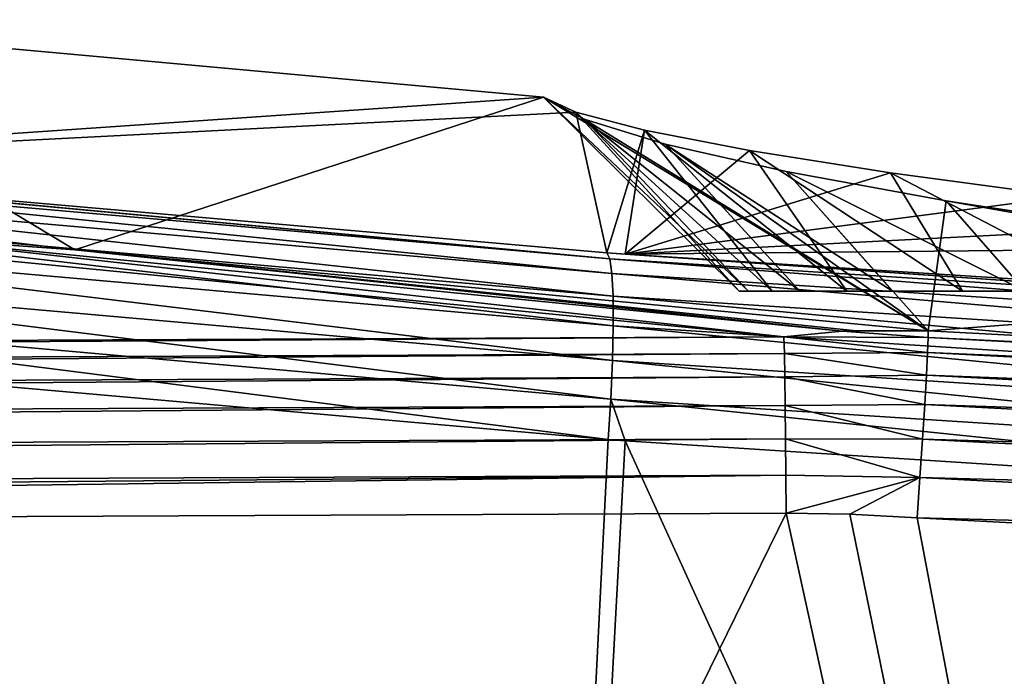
# Model space of a CAD drawing. Header units: metres. Extents: x -92 to 264, y -100 to 50.
# Tile 259 of 656: x 40.11 to 44.83, y -1.65 to 1.5. Entities that reach past the tile are written whole.
import ezdxf

# ---------------------------------------------------------------- set-up
doc = ezdxf.new("R2010")
doc.units = ezdxf.units.M
doc.layers.add('solid_21062050_01', color=7, linetype='CONTINUOUS')

msp = doc.modelspace()

# ---------------------------------------------------------------- linework, layer by layer
at = {"layer": 'solid_21062050_01'}
for points in [[(38.540874, 1.502336, -0.004597), (36.18391, 0.897622, 16.605154), (40.371437, 0.39763, 17.987038)], [(37.998581, 0.814397, -20.555658), (38.540874, 1.502336, -0.004597), (42.619324, 1.130678, -0.004597)], [(38.540874, 1.502336, -0.004597), (40.371437, 0.39763, 17.987038), (42.619324, 1.130678, -0.004597)], [(37.998581, 0.814397, -20.555658), (42.619324, 1.130678, -0.004597), (42.77356, 1.057892, -1.677145)], [(40.371437, 0.39763, 17.987038), (44.464191, 0.009065, 19.061237), (42.619324, 1.130678, -0.004597)], [(43.60215, 0.2, 1.308843), (42.619324, 1.130678, -0.004597), (42.81419, 1.024685, 1.750046)], [(44.464191, 0.009065, 19.061237), (42.81419, 1.024685, 1.750046), (42.619324, 1.130678, -0.004597)], [(43.558067, 0.2, -0.51447), (42.77356, 1.057892, -1.677145), (42.619324, 1.130678, -0.004597)], [(43.60215, 0.2, 1.308843), (43.558067, 0.2, -0.51447), (42.619324, 1.130678, -0.004597)], [(42.923, 0.384033, -20.010164), (37.998581, 0.814397, -20.555658), (42.77356, 1.057892, -1.677145)], [(43.716225, 0.2, -2.332504), (43.103462, 0.972009, -3.332364), (42.77356, 1.057892, -1.677145)], [(42.923, 0.384033, -20.010164), (42.77356, 1.057892, -1.677145), (43.103462, 0.972009, -3.332364)], [(43.558067, 0.2, -0.51447), (43.716225, 0.2, -2.332504), (42.77356, 1.057892, -1.677145)], [(43.847969, 0.2, 3.116817), (42.81419, 1.024685, 1.750046), (43.202484, 0.90484, 3.483101)], [(44.464191, 0.009065, 19.061237), (43.202484, 0.90484, 3.483101), (42.81419, 1.024685, 1.750046)], [(43.847969, 0.2, 3.116817), (43.60215, 0.2, 1.308843), (42.81419, 1.024685, 1.750046)], [(43.011398, 0.377346, -20.002592), (42.923, 0.384033, -20.010164), (43.103462, 0.972009, -3.332364)], [(43.011398, 0.377346, -20.002592), (43.103462, 0.972009, -3.332364), (43.607746, 0.8746, -4.954384)], [(44.074505, 0.2, -4.12081), (43.607746, 0.8746, -4.954384), (43.103462, 0.972009, -3.332364)], [(43.716225, 0.2, -2.332504), (44.074505, 0.2, -4.12081), (43.103462, 0.972009, -3.332364)], [(39.422729, 0.465875, 17.959782), (40.371437, 0.39763, 17.987038), (36.18391, 0.897622, 16.605154)], [(44.292545, 0.2, 4.886427), (43.202484, 0.90484, 3.483101), (43.782349, 0.773464, 5.175537)], [(44.464191, 0.009065, 19.061237), (43.782349, 0.773464, 5.175537), (43.202484, 0.90484, 3.483101)], [(44.292545, 0.2, 4.886427), (43.847969, 0.2, 3.116817), (43.202484, 0.90484, 3.483101)], [(43.011398, 0.377346, -20.002592), (43.607746, 0.8746, -4.954384), (44.283871, 0.767785, -6.527502)], [(44.628834, 0.2, -5.859176), (44.283871, 0.767785, -6.527502), (43.607746, 0.8746, -4.954384)], [(44.074505, 0.2, -4.12081), (44.628834, 0.2, -5.859176), (43.607746, 0.8746, -4.954384)], [(42.936882, 0.35459, -20.203533), (37.841095, 0.830037, -20.57719), (37.998581, 0.814397, -20.555658)], [(42.936882, 0.35459, -20.203533), (37.863487, 0.799463, -20.76866), (37.841095, 0.830037, -20.57719)], [(42.936882, 0.35459, -20.203533), (37.998581, 0.814397, -20.555658), (42.923, 0.384033, -20.010164)], [(42.94714, 0.283871, -20.386145), (37.881119, 0.728192, -20.949497), (37.863487, 0.799463, -20.76866)], [(42.936882, 0.35459, -20.203533), (42.94714, 0.283871, -20.386145), (37.863487, 0.799463, -20.76866)], [(43.011398, 0.377346, -20.002592), (44.283871, 0.767785, -6.527502), (45.127304, 0.654275, -8.034761)], [(44.92989, 0.2, 6.595015), (43.782349, 0.773464, 5.175537), (44.550457, 0.63348, 6.809073)], [(44.464191, 0.009065, 19.061237), (44.550457, 0.63348, 6.809073), (43.782349, 0.773464, 5.175537)], [(44.92989, 0.2, 6.595015), (44.292545, 0.2, 4.886427), (43.782349, 0.773464, 5.175537)], [(45.372311, 0.2, -7.52543), (45.127304, 0.654275, -8.034761), (44.283871, 0.767785, -6.527502)], [(44.628834, 0.2, -5.859176), (45.372311, 0.2, -7.52543), (44.283871, 0.767785, -6.527502)], [(42.952869, 0.175347, -20.54937), (37.892429, 0.619647, -21.111307), (37.881119, 0.728192, -20.949497)], [(42.94714, 0.283871, -20.386145), (42.952869, 0.175347, -20.54937), (37.881119, 0.728192, -20.949497)], [(42.9538, 0.03417, -20.685463), (37.896889, 0.478931, -21.246479), (37.892429, 0.619647, -21.111307)], [(42.952869, 0.175347, -20.54937), (42.9538, 0.03417, -20.685463), (37.892429, 0.619647, -21.111307)], [(43.011398, 0.377346, -20.002592), (45.127304, 0.654275, -8.034761), (46.132488, 0.537041, -9.460279)], [(44.464191, 0.009065, 19.061237), (46.998844, 0.2, 12.156399), (44.550457, 0.63348, 6.809073)], [(44.92989, 0.2, 6.595015), (44.550457, 0.63348, 6.809073), (45.500736, 0.488406, 8.363348)], [(46.998844, 0.2, 12.156399), (45.500736, 0.488406, 8.363348), (44.550457, 0.63348, 6.809073)], [(43.011398, 0.377346, -20.002592), (46.132488, 0.537041, -9.460279), (47.290577, 0.419684, -10.786518)], [(42.94989, -0.132958, -20.787962), (37.894291, 0.312662, -21.348658), (37.896889, 0.478931, -21.246479)], [(42.9538, 0.03417, -20.685463), (42.94989, -0.132958, -20.787962), (37.896889, 0.478931, -21.246479)], [(39.422729, 0.465875, 17.959782), (44.052322, 0.007954, 19.221334), (40.371437, 0.39763, 17.987038)], [(39.422729, 0.465875, 17.959782), (39.738346, 0.375752, 18.243597), (43.771999, -0.019864, 19.330542)], [(39.422729, 0.465875, 17.959782), (43.771999, -0.019864, 19.330542), (44.052322, 0.007954, 19.221334)], [(44.104549, 0.010615, 19.201027), (44.464191, 0.009065, 19.061237), (40.371437, 0.39763, 17.987038)], [(44.052322, 0.007954, 19.221334), (44.104549, 0.010615, 19.201027), (40.371437, 0.39763, 17.987038)], [(48.01461, 0.029735, -19.897009), (42.923, 0.384033, -20.010164), (43.011398, 0.377346, -20.002592)], [(42.936882, 0.35459, -20.203533), (42.923, 0.384033, -20.010164), (48.01461, 0.029735, -19.897009)], [(48.009319, 0.058569, -19.702501), (43.011398, 0.377346, -20.002592), (47.290577, 0.419684, -10.786518)], [(23.019045, -0.111483, 19.582264), (43.771999, -0.019864, 19.330542), (39.738346, 0.375752, 18.243597)], [(42.936882, 0.35459, -20.203533), (48.01461, 0.029735, -19.897009), (48.017357, -0.040624, -20.080677)], [(42.936882, 0.35459, -20.203533), (48.017357, -0.040624, -20.080677), (42.94714, 0.283871, -20.386145)], [(48.01461, 0.029735, -19.897009), (43.011398, 0.377346, -20.002592), (48.009319, 0.058569, -19.702501)], [(42.941319, -0.318103, -20.851999), (37.88475, 0.12866, -21.413036), (37.894291, 0.312662, -21.348658)], [(42.94989, -0.132958, -20.787962), (42.941319, -0.318103, -20.851999), (37.894291, 0.312662, -21.348658)], [(42.94714, 0.283871, -20.386145), (48.017357, -0.040624, -20.080677), (48.017426, -0.149148, -20.244736)], [(42.94714, 0.283871, -20.386145), (48.017426, -0.149148, -20.244736), (42.952869, 0.175347, -20.54937)], [(50.107872, 0.2, -1.302298), (43.716225, 0.2, -2.332504), (43.558067, 0.2, -0.51447)], [(50.022499, 0.2), (43.558067, 0.2, -0.51447), (43.60215, 0.2, 1.308843)], [(50.107872, 0.2, -1.302298), (43.558067, 0.2, -0.51447), (50.022499, 0.2)], [(50.362495, 0.2, 2.582441), (43.60215, 0.2, 1.308843), (43.847969, 0.2, 3.116817)], [(50.107872, 0.2, 1.302298), (50.022499, 0.2), (43.60215, 0.2, 1.308843)], [(50.362495, 0.2, 2.582441), (50.107872, 0.2, 1.302298), (43.60215, 0.2, 1.308843)], [(50.781979, 0.2, -3.818154), (44.074505, 0.2, -4.12081), (43.716225, 0.2, -2.332504)], [(50.362495, 0.2, -2.582441), (50.781979, 0.2, -3.818154), (43.716225, 0.2, -2.332504)], [(50.107872, 0.2, -1.302298), (50.362495, 0.2, -2.582441), (43.716225, 0.2, -2.332504)], [(50.781979, 0.2, 3.818154), (43.847969, 0.2, 3.116817), (44.292545, 0.2, 4.886427)], [(50.781979, 0.2, 3.818154), (50.362495, 0.2, 2.582441), (43.847969, 0.2, 3.116817)], [(51.359291, 0.2, -4.988844), (44.628834, 0.2, -5.859176), (44.074505, 0.2, -4.12081)], [(50.781979, 0.2, -3.818154), (51.359291, 0.2, -4.988844), (44.074505, 0.2, -4.12081)], [(51.359291, 0.2, 4.988844), (44.292545, 0.2, 4.886427), (44.92989, 0.2, 6.595015)], [(51.359291, 0.2, 4.988844), (50.781979, 0.2, 3.818154), (44.292545, 0.2, 4.886427)], [(44.464191, 0.009065, 19.061237), (51.570572, -0.365209, 18.974655), (46.998844, 0.2, 12.156399)], [(52.944927, 0.2, -7.055232), (45.372311, 0.2, -7.52543), (44.628834, 0.2, -5.859176)], [(52.084263, 0.2, -6.073829), (52.944927, 0.2, -7.055232), (44.628834, 0.2, -5.859176)], [(51.359291, 0.2, -4.988844), (52.084263, 0.2, -6.073829), (44.628834, 0.2, -5.859176)], [(42.952869, 0.175347, -20.54937), (48.017426, -0.149148, -20.244736), (48.01482, -0.290651, -20.381346)], [(42.952869, 0.175347, -20.54937), (48.01482, -0.290651, -20.381346), (42.9538, 0.03417, -20.685463)], [(37.88475, 0.12866, -21.413036), (42.928776, -0.512498, -20.874413), (38.022724, -0.079858, -21.415648)], [(42.941319, -0.318103, -20.851999), (42.928776, -0.512498, -20.874413), (37.88475, 0.12866, -21.413036)], [(42.9538, 0.03417, -20.685463), (48.009659, -0.458375, -20.483982), (42.94989, -0.132958, -20.787962)], [(42.9538, 0.03417, -20.685463), (48.01482, -0.290651, -20.381346), (48.009659, -0.458375, -20.483982)], [(44.464417, -0.022022, 19.253614), (44.052322, 0.007954, 19.221334), (43.771999, -0.019864, 19.330542)], [(44.052322, 0.007954, 19.221334), (44.464191, 0.009065, 19.061237), (44.104549, 0.010615, 19.201027)], [(44.464417, -0.022022, 19.253614), (44.464191, 0.009065, 19.061237), (44.052322, 0.007954, 19.221334)], [(44.464417, -0.022022, 19.253614), (51.570572, -0.365209, 18.974655), (44.464191, 0.009065, 19.061237)], [(2.268439, -0.282818, 19.998638), (43.771999, -0.019864, 19.330542), (23.019045, -0.111483, 19.582264)], [(2.268439, -0.282818, 19.998638), (43.774353, -0.099579, 19.495192), (43.771999, -0.019864, 19.330542)], [(44.464417, -0.022022, 19.253614), (43.771999, -0.019864, 19.330542), (44.461563, -0.093686, 19.434811)], [(43.774353, -0.099579, 19.495192), (44.461563, -0.093686, 19.434811), (43.771999, -0.019864, 19.330542)], [(44.464417, -0.022022, 19.253614), (44.461563, -0.093686, 19.434811), (51.571812, -0.396284, 19.167086)], [(44.464417, -0.022022, 19.253614), (51.571812, -0.396284, 19.167086), (51.570572, -0.365209, 18.974655)], [(38.022724, -0.079858, -21.415648), (41.841953, -22.110039, -20.97333), (35.701092, -22.135464, -21.757208)], [(38.022724, -0.079858, -21.415648), (42.928776, -0.512498, -20.874413), (41.841953, -22.110039, -20.97333)], [(43.774353, -0.099579, 19.495192), (44.455849, -0.202568, 19.596327), (44.461563, -0.093686, 19.434811)], [(44.461563, -0.093686, 19.434811), (44.455849, -0.202568, 19.596327), (51.571507, -0.468042, 19.348326)], [(44.461563, -0.093686, 19.434811), (51.571507, -0.468042, 19.348326), (51.571812, -0.396284, 19.167086)], [(2.268439, -0.282818, 19.998638), (2.270691, -0.394185, 20.143764), (43.774353, -0.099579, 19.495192)], [(2.270691, -0.394185, 20.143764), (43.776604, -0.210947, 19.64032), (43.774353, -0.099579, 19.495192)], [(42.94989, -0.132958, -20.787962), (48.00219, -0.644308, -20.547741), (42.941319, -0.318103, -20.851999)], [(42.94989, -0.132958, -20.787962), (48.009659, -0.458375, -20.483982), (48.00219, -0.644308, -20.547741)], [(43.774353, -0.099579, 19.495192), (43.776604, -0.210947, 19.64032), (44.455849, -0.202568, 19.596327)], [(2.270691, -0.394185, 20.143764), (2.272753, -0.532602, 20.263372), (43.776604, -0.210947, 19.64032)], [(2.272753, -0.532602, 20.263372), (43.778667, -0.349364, 19.759928), (43.776604, -0.210947, 19.64032)], [(43.776604, -0.210947, 19.64032), (44.44754, -0.34356, 19.730597), (44.455849, -0.202568, 19.596327)], [(43.776604, -0.210947, 19.64032), (43.778667, -0.349364, 19.759928), (44.44754, -0.34356, 19.730597)], [(44.455849, -0.202568, 19.596327), (44.44754, -0.34356, 19.730597), (51.56966, -0.577112, 19.509871)], [(44.455849, -0.202568, 19.596327), (51.56966, -0.577112, 19.509871), (51.571507, -0.468042, 19.348326)], [(42.941319, -0.318103, -20.851999), (43.010548, -0.518742, -20.867451), (42.928776, -0.512498, -20.874413)], [(42.941319, -0.318103, -20.851999), (47.993259, -0.83959, -20.569563), (43.010548, -0.518742, -20.867451)], [(42.941319, -0.318103, -20.851999), (48.00219, -0.644308, -20.547741), (47.993259, -0.83959, -20.569563)], [(2.272753, -0.532602, 20.263372), (2.27454, -0.69235, 20.352518), (43.778667, -0.349364, 19.759928)], [(2.27454, -0.69235, 20.352518), (43.780453, -0.509112, 19.849073), (43.778667, -0.349364, 19.759928)], [(43.778667, -0.349364, 19.759928), (44.437031, -0.510054, 19.831318), (44.44754, -0.34356, 19.730597)], [(43.778667, -0.349364, 19.759928), (43.780453, -0.509112, 19.849073), (44.437031, -0.510054, 19.831318)], [(44.44754, -0.34356, 19.730597), (44.437031, -0.510054, 19.831318), (51.56636, -0.718378, 19.644146)], [(44.44754, -0.34356, 19.730597), (51.56636, -0.718378, 19.644146), (51.56966, -0.577112, 19.509871)], [(2.27454, -0.69235, 20.352518), (2.275977, -0.866828, 20.40752), (43.780453, -0.509112, 19.849073)], [(2.275977, -0.866828, 20.40752), (43.781891, -0.68359, 19.904074), (43.780453, -0.509112, 19.849073)], [(42.928776, -0.512498, -20.874413), (43.010548, -0.518742, -20.867451), (41.841953, -22.110039, -20.97333)], [(43.010548, -0.518742, -20.867451), (47.992725, -11.453265, -20.56958), (41.841953, -22.110039, -20.97333)], [(43.010548, -0.518742, -20.867451), (47.993259, -0.83959, -20.569563), (47.992725, -11.453265, -20.56958)], [(43.780453, -0.509112, 19.849073), (44.424809, -0.694243, 19.893774), (44.437031, -0.510054, 19.831318)], [(43.780453, -0.509112, 19.849073), (43.781891, -0.68359, 19.904074), (44.424809, -0.694243, 19.893774)], [(44.437031, -0.510054, 19.831318), (44.424809, -0.694243, 19.893774), (51.56176, -0.885214, 19.74485)], [(44.437031, -0.510054, 19.831318), (51.56176, -0.885214, 19.74485), (51.56636, -0.718378, 19.644146)], [(2.275977, -0.866828, 20.40752), (2.277, -1.048826, 20.426104), (43.781891, -0.68359, 19.904074)], [(43.781891, -0.68359, 19.904074), (2.277, -1.048826, 20.426104), (23.029959, -0.957206, 20.174379)], [(43.781891, -0.68359, 19.904074), (23.029959, -0.957206, 20.174379), (43.782917, -0.865587, 19.922657)], [(43.781891, -0.68359, 19.904074), (43.782917, -0.865587, 19.922657), (44.424809, -0.694243, 19.893774)], [(44.424809, -0.694243, 19.893774), (43.782917, -0.865587, 19.922657), (44.088573, -0.87039, 19.918949)], [(44.424809, -0.694243, 19.893774), (44.088573, -0.87039, 19.918949), (44.411446, -0.887491, 19.915033)], [(44.424809, -0.694243, 19.893774), (44.411446, -0.887491, 19.915033), (51.55608, -1.069793, 19.807262)], [(44.424809, -0.694243, 19.893774), (51.55608, -1.069793, 19.807262), (51.56176, -0.885214, 19.74485)], [(23.029959, -0.957206, 20.174379), (33.409302, -22.023787, 20.048485), (43.782917, -0.865587, 19.922657)], [(33.409302, -22.023787, 20.048485), (48.406651, -21.955658, 19.866573), (43.782917, -0.865587, 19.922657)], [(48.406651, -21.955658, 19.866573), (44.088573, -0.87039, 19.918949), (43.782917, -0.865587, 19.922657)], [(48.406651, -21.955658, 19.866573), (44.411446, -0.887491, 19.915033), (44.088573, -0.87039, 19.918949)], [(48.406651, -21.955658, 19.866573), (51.549587, -1.263452, 19.828451), (44.411446, -0.887491, 19.915033)], [(51.55608, -1.069793, 19.807262), (44.411446, -0.887491, 19.915033), (51.549587, -1.263452, 19.828451)]]:
    msp.add_3dface(points, dxfattribs=at)

doc.saveas('drawing.dxf')
